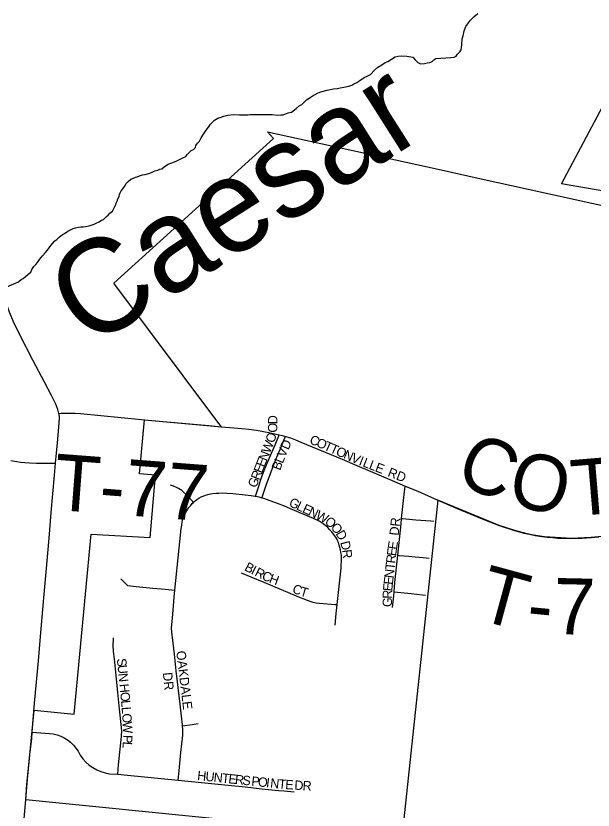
# Model space of a CAD drawing. Extents: x -49 to -8.2, y 9.4 to 23.5.
# Drawn here: x -13.0767 to -12.785, y 12.3943 to 12.7958 of the extents above; entities that cross this region are included whole.
import ezdxf

# ---------------------------------------------------------------- set-up
doc = ezdxf.new("R2010")
doc.units = 0
for name, color, linetype in [('GM_X_City_Street', 7, 'Continuous'), ('GM_X_City_Street_Text', 7, 'Continuous'), ('GM_X_Corporation', 7, 'Continuous'), ('GM_X_County_Road', 7, 'Continuous'), ('GM_X_Major_River', 7, 'Continuous'), ('GM_X_Major_River_Text', 7, 'Continuous'), ('GM_X_Township_Road', 7, 'Continuous'), ('GM_X_Township_Road_Text', 7, 'Continuous')]:
    doc.layers.add(name, color=color, linetype=linetype)

msp = doc.modelspace()

# ---------------------------------------------------------------- linework, layer by layer
at = {"layer": 'GM_X_City_Street'}
for points in [[(-12.97274, 12.5881), (-12.96252, 12.58727), (-12.95901, 12.58691), (-12.95506, 12.58635), (-12.94895, 12.58527)], [(-12.95559, 12.55305), (-12.95542, 12.55359), (-12.95396, 12.55808), (-12.95285, 12.56152), (-12.95163, 12.56508), (-12.95004, 12.56881), (-12.94755, 12.57472), (-12.94574, 12.57899), (-12.94382, 12.58351), (-12.9436, 12.58404)], [(-12.95239, 12.55219), (-12.95228, 12.55251), (-12.95023, 12.55862), (-12.94708, 12.56725), (-12.94544, 12.57128), (-12.9432, 12.57668), (-12.94078, 12.58246), (-12.94048, 12.58318)], [(-12.94895, 12.58527), (-12.94889, 12.58526), (-12.9436, 12.58404)], [(-12.9436, 12.58404), (-12.9422, 12.58366), (-12.94048, 12.58318)], [(-12.94048, 12.58318), (-12.93797, 12.58243), (-12.93546, 12.58144), (-12.93266, 12.58038), (-12.91187, 12.57174), (-12.90433, 12.56844), (-12.88654, 12.56089), (-12.88, 12.55815)], [(-12.98699, 12.54988), (-12.98754, 12.55045), (-12.98961, 12.5528), (-12.99052, 12.55375), (-12.99193, 12.55506), (-12.9928, 12.5558), (-12.99362, 12.55639), (-12.99453, 12.55692), (-12.99552, 12.55738), (-12.99714, 12.55809), (-12.99855, 12.55851)], [(-12.98699, 12.54988), (-12.98609, 12.55071), (-12.98522, 12.55136), (-12.9843, 12.55195), (-12.98312, 12.5526), (-12.98209, 12.55305), (-12.9809, 12.55349), (-12.97973, 12.55389), (-12.97843, 12.55421), (-12.9773, 12.55441), (-12.97558, 12.55457), (-12.97419, 12.55461), (-12.97236, 12.55463), (-12.97011, 12.55449), (-12.96708, 12.55429), (-12.96084, 12.55373), (-12.95786, 12.55343), (-12.9558, 12.5531), (-12.95559, 12.55305)], [(-12.88176, 12.54175), (-12.88047, 12.55381), (-12.88, 12.55815)], [(-12.88, 12.55815), (-12.8736, 12.55547), (-12.86349, 12.55103)], [(-12.95559, 12.55305), (-12.95396, 12.55267), (-12.95239, 12.55219)], [(-12.91434, 12.49817), (-12.91239, 12.5166), (-12.91228, 12.51809), (-12.91219, 12.51999), (-12.91216, 12.5216), (-12.91221, 12.52312), (-12.91243, 12.52449), (-12.91267, 12.52584), (-12.91295, 12.52705), (-12.91328, 12.52829), (-12.91374, 12.52961), (-12.91417, 12.53065), (-12.91475, 12.53171), (-12.91545, 12.5329), (-12.9162, 12.53388), (-12.91706, 12.53504), (-12.91797, 12.53604), (-12.91904, 12.53714), (-12.91999, 12.53796), (-12.92141, 12.53902), (-12.92239, 12.53967), (-12.92351, 12.54035), (-12.92632, 12.5417), (-12.93672, 12.54613), (-12.94095, 12.54789), (-12.94451, 12.5493), (-12.94957, 12.55121), (-12.95143, 12.55191), (-12.95239, 12.55219)], [(-12.99642, 12.50546), (-12.99413, 12.52681), (-12.99318, 12.53663), (-12.99293, 12.53835), (-12.99266, 12.54001), (-12.9923, 12.54132), (-12.99196, 12.5424), (-12.99152, 12.54342), (-12.99092, 12.54466), (-12.99016, 12.54592), (-12.98926, 12.5473), (-12.98855, 12.54819), (-12.98769, 12.54923), (-12.98699, 12.54988)], [(-12.88371, 12.52311), (-12.88338, 12.52638), (-12.88206, 12.53902), (-12.88176, 12.54175)], [(-12.88176, 12.54175), (-12.88138, 12.54171), (-12.87457, 12.54112), (-12.86702, 12.54047), (-12.86546, 12.54034)], [(-12.88559, 12.50461), (-12.88513, 12.50942), (-12.88371, 12.52311)], [(-12.88371, 12.52311), (-12.88312, 12.52306), (-12.87806, 12.52263), (-12.87485, 12.52236), (-12.87091, 12.52203), (-12.86782, 12.52172)], [(-12.96291, 12.51431), (-12.9579, 12.51226), (-12.95139, 12.50959), (-12.93392, 12.50211), (-12.92958, 12.5004), (-12.92817, 12.49992), (-12.92657, 12.49949), (-12.92496, 12.49912), (-12.92322, 12.49892), (-12.91535, 12.49826), (-12.91434, 12.49817)], [(-13.02376, 12.51123), (-13.02029, 12.5078), (-13.01599, 12.50739), (-13.0075, 12.50655), (-13.00129, 12.50594), (-12.99642, 12.50546)], [(-12.99253, 12.43697), (-12.99258, 12.43748), (-12.99303, 12.44181), (-12.99371, 12.44783), (-12.99468, 12.4563), (-12.99565, 12.46476), (-12.99662, 12.47323), (-12.99788, 12.48424), (-12.998, 12.48639), (-12.99793, 12.48802), (-12.99746, 12.49342), (-12.99673, 12.50188), (-12.99642, 12.50546)], [(-12.88636, 12.49677), (-12.88577, 12.50263), (-12.88559, 12.50461)], [(-12.88559, 12.50461), (-12.88216, 12.50427), (-12.87696, 12.50376), (-12.87126, 12.50321), (-12.86971, 12.50301)], [(-12.91543, 12.48783), (-12.91482, 12.49364), (-12.91434, 12.49817)], [(-13.02526, 12.41248), (-13.02479, 12.4172), (-13.02336, 12.43159), (-13.02329, 12.43223), (-13.02319, 12.43413), (-13.0233, 12.43603), (-13.02428, 12.44535), (-13.02517, 12.45385), (-13.02606, 12.46233), (-13.02696, 12.4708), (-13.02734, 12.47447), (-13.02744, 12.47558), (-13.02747, 12.4767), (-13.02747, 12.47687), (-13.02731, 12.48148)], [(-12.99253, 12.43697), (-12.98766, 12.43766), (-12.98464, 12.43808)], [(-12.99469, 12.4094), (-12.99421, 12.41411), (-12.99327, 12.42345), (-12.9924, 12.43214), (-12.99233, 12.43315), (-12.99238, 12.43507), (-12.99253, 12.43697)], [(-13.06841, 12.43375), (-13.05978, 12.4331), (-13.05783, 12.43284), (-13.05592, 12.43237), (-13.05406, 12.4317), (-13.0523, 12.43084), (-13.05063, 12.4298), (-13.04908, 12.42859), (-13.04767, 12.42721), (-13.04641, 12.4257), (-13.04532, 12.42406), (-13.0442, 12.42211), (-13.04287, 12.42029), (-13.04136, 12.41862), (-13.03968, 12.41712), (-13.03785, 12.41581), (-13.03589, 12.41469), (-13.03382, 12.4138), (-13.03167, 12.41313), (-13.02946, 12.41269), (-13.02526, 12.41248)], [(-13.02526, 12.41248), (-13.02024, 12.41197), (-13.01176, 12.41112), (-13.00328, 12.41027), (-12.99469, 12.4094)], [(-12.99469, 12.4094), (-12.98632, 12.40856), (-12.97784, 12.40771), (-12.96936, 12.40686), (-12.96088, 12.406), (-12.9524, 12.40515), (-12.94392, 12.4043), (-12.94117, 12.40402), (-12.93608, 12.40362)]]:
    msp.add_lwpolyline(points, dxfattribs=at)
at = {"layer": 'GM_X_Corporation'}
for points in [[(-12.76601, 12.70482), (-12.80102, 12.71097), (-12.75625, 12.79487)], [(-12.76921, 12.53366), (-12.78589, 12.53204), (-12.79597, 12.53164), (-12.80954, 12.5325), (-12.8151, 12.53335), (-12.81833, 12.53403), (-12.82452, 12.53564), (-12.83239, 12.53822), (-12.86349, 12.55103), (-12.88166, 12.38043), (-13.07177, 12.39958), (-13.07091, 12.4099), (-13.06751, 12.44485), (-13.04727, 12.44289), (-13.03864, 12.53387), (-13.00887, 12.53208), (-13.00608, 12.56359), (-13.0143, 12.56435), (-13.01174, 12.59163), (-12.97274, 12.5881), (-12.97457, 12.59047), (-13.02714, 12.66076), (-12.94651, 12.73377), (-12.94953, 12.73718), (-12.86329, 12.71825), (-12.84163, 12.71349), (-12.77036, 12.69783)]]:
    msp.add_lwpolyline(points, dxfattribs=at)
at = {"layer": 'GM_X_County_Road'}
for points in [[(-13.05498, 12.59486), (-13.05546, 12.5968), (-13.05648, 12.59948), (-13.05877, 12.60395), (-13.06219, 12.61058), (-13.06814, 12.62184), (-13.07473, 12.63452), (-13.07795, 12.64121), (-13.08001, 12.64604), (-13.08199, 12.65156), (-13.08392, 12.65809), (-13.08535, 12.66411), (-13.08638, 12.66989), (-13.08717, 12.67635), (-13.08761, 12.68252), (-13.08766, 12.68839), (-13.08727, 12.6955), (-13.08722, 12.69591)], [(-13.05667, 12.56972), (-13.05623, 12.57468), (-13.05576, 12.57997), (-13.05485, 12.58989), (-13.05473, 12.59274), (-13.05492, 12.59464), (-13.05498, 12.59486)], [(-13.06841, 12.43375), (-13.06724, 12.44845), (-13.06531, 12.4698), (-13.06442, 12.48001), (-13.06251, 12.50168), (-13.06122, 12.51653), (-13.05974, 12.53386), (-13.05883, 12.54469), (-13.05722, 12.56358), (-13.05667, 12.56972)], [(-13.07177, 12.39958), (-13.07117, 12.40726), (-13.07036, 12.41558), (-13.06959, 12.42236), (-13.06871, 12.43037), (-13.06841, 12.43375)], [(-13.07408, 12.37358), (-13.07276, 12.38803), (-13.07177, 12.39958)]]:
    msp.add_lwpolyline(points, dxfattribs=at)
at = {"layer": 'GM_X_Major_River'}
for points in [[(-12.95851, 12.74599), (-12.95737, 12.74598), (-12.95358, 12.74594), (-12.95035, 12.74591), (-12.94713, 12.74587), (-12.94466, 12.74566), (-12.94276, 12.74583), (-12.94162, 12.74582), (-12.93915, 12.74674), (-12.93744, 12.7471), (-12.93514, 12.74898), (-12.93361, 12.75029), (-12.93227, 12.75104), (-12.93093, 12.75235), (-12.92978, 12.75329), (-12.92844, 12.75423), (-12.92653, 12.75554), (-12.92539, 12.7561), (-12.92424, 12.75665), (-12.92253, 12.75739), (-12.91948, 12.75831), (-12.91625, 12.75885), (-12.91416, 12.75902), (-12.91283, 12.75938), (-12.91093, 12.75974), (-12.90922, 12.76011), (-12.90788, 12.76047), (-12.90693, 12.76084), (-12.90598, 12.7614), (-12.90445, 12.76215), (-12.90292, 12.76308), (-12.90063, 12.76457), (-12.89891, 12.76551), (-12.89758, 12.76625), (-12.89547, 12.76832), (-12.89374, 12.76982), (-12.89183, 12.77113), (-12.89011, 12.77225), (-12.88878, 12.77281), (-12.88687, 12.77393), (-12.88496, 12.77505), (-12.88344, 12.77541), (-12.88173, 12.77558), (-12.87908, 12.77537), (-12.87604, 12.77495), (-12.87492, 12.77361), (-12.87361, 12.77227), (-12.87229, 12.7715), (-12.8702, 12.77167), (-12.86886, 12.77203), (-12.86753, 12.77221), (-12.86639, 12.77277), (-12.86543, 12.77352), (-12.86448, 12.77427), (-12.85688, 12.77476), (-12.85517, 12.77493), (-12.85422, 12.77549), (-12.85345, 12.77643), (-12.8523, 12.77756), (-12.85172, 12.77869), (-12.85131, 12.78116), (-12.85109, 12.78419), (-12.85069, 12.78571), (-12.8501, 12.78817), (-12.84932, 12.79044), (-12.84855, 12.79157), (-12.84701, 12.79365), (-12.84509, 12.79552), (-12.84318, 12.79702)], [(-13.09209, 12.65425), (-13.07534, 12.66137), (-13.074, 12.66249), (-13.07304, 12.66305), (-13.07189, 12.66399), (-13.07055, 12.6653), (-13.06921, 12.66624), (-13.06863, 12.66756), (-13.06767, 12.66907), (-13.06671, 12.6702), (-13.06575, 12.67114), (-13.06478, 12.67265), (-13.06401, 12.67359), (-13.06324, 12.67453), (-13.0619, 12.67604), (-13.06075, 12.67736), (-13.05998, 12.67849), (-13.05901, 12.67981), (-13.05805, 12.68094), (-13.05709, 12.68207), (-13.05595, 12.68281), (-13.0548, 12.68394), (-13.05308, 12.68525), (-13.05212, 12.68581), (-13.0504, 12.68693), (-13.04945, 12.68749), (-13.04773, 12.68824), (-13.04659, 12.6886), (-13.04526, 12.68897), (-13.04393, 12.68915), (-13.04279, 12.68913), (-13.04146, 12.68931), (-13.03975, 12.68967), (-13.03708, 12.69059), (-13.03613, 12.69096), (-13.0346, 12.69171), (-13.03346, 12.69246), (-13.0325, 12.69283), (-13.03097, 12.69433), (-13.03001, 12.69508), (-13.02924, 12.69602), (-13.0279, 12.69715), (-13.02693, 12.69903), (-13.02635, 12.70017), (-13.02596, 12.70111), (-13.02557, 12.70206), (-13.02518, 12.70339), (-13.0246, 12.70452), (-13.0244, 12.70547), (-13.02401, 12.70641), (-13.02343, 12.70735), (-13.02266, 12.7083), (-13.02189, 12.70962), (-13.02093, 12.71113), (-13.01997, 12.71207), (-13.01863, 12.71319), (-13.01729, 12.71375), (-13.01634, 12.71431), (-13.01539, 12.71449), (-13.01425, 12.71486), (-13.01272, 12.71541), (-13.01139, 12.71559), (-13.00949, 12.71614), (-13.00815, 12.71669), (-13.00644, 12.71743), (-13.00492, 12.7178), (-13.00396, 12.71836), (-13.00301, 12.71854), (-13.00167, 12.71966), (-12.99976, 12.72078), (-12.99786, 12.72152), (-12.99652, 12.72208), (-12.99538, 12.72245), (-12.99233, 12.72412), (-12.9908, 12.72468), (-12.99022, 12.72581), (-12.98812, 12.72769), (-12.98697, 12.72825), (-12.98601, 12.72919), (-12.98581, 12.73032), (-12.98485, 12.73145), (-12.98389, 12.73239), (-12.98311, 12.73409), (-12.98196, 12.73598), (-12.98061, 12.73806), (-12.97945, 12.73956), (-12.9783, 12.74107), (-12.97715, 12.7422), (-12.97638, 12.74314), (-12.97466, 12.74407), (-12.97295, 12.74462), (-12.97161, 12.74518), (-12.96952, 12.74554), (-12.96667, 12.74589), (-12.96364, 12.74586), (-12.96117, 12.74583), (-12.95946, 12.74581), (-12.95851, 12.74599)]]:
    msp.add_lwpolyline(points, dxfattribs=at)
at = {"layer": 'GM_X_Township_Road'}
for points in [[(-13.05498, 12.59486), (-13.05391, 12.59492), (-13.04935, 12.59504), (-13.0468, 12.59492), (-13.04412, 12.59473), (-13.01326, 12.59179), (-13.01174, 12.59163)], [(-13.01174, 12.59163), (-12.99649, 12.59029), (-12.97915, 12.58867), (-12.97274, 12.5881)], [(-13.07932, 12.57111), (-13.07627, 12.57049), (-13.07442, 12.57021), (-13.07226, 12.56997), (-13.06977, 12.56979), (-13.06635, 12.56968), (-13.05836, 12.56971), (-13.05667, 12.56972)], [(-12.86349, 12.55103), (-12.85366, 12.54684), (-12.8419, 12.54197), (-12.83239, 12.53822), (-12.82475, 12.5357), (-12.82227, 12.53499), (-12.81998, 12.53438), (-12.81717, 12.53376), (-12.81424, 12.53318), (-12.81096, 12.53269), (-12.80812, 12.5323), (-12.80538, 12.53204), (-12.80289, 12.53184), (-12.7964, 12.53163), (-12.79052, 12.53176), (-12.78589, 12.53204), (-12.78218, 12.53239)]]:
    msp.add_lwpolyline(points, dxfattribs=at)

# ---------------------------------------------------------------- texts
at = {"layer": 'GM_X_City_Street_Text'}
for s, height, rotation, p in [('D', 0.00473, 90.0154, (-12.94455, 12.58937)), ('O', 0.00473, 88.6303, (-12.94465, 12.58508)), ('O', 0.00473, 70.8734, (-12.9463, 12.57957)), ('C', 0.00473, 336.2274, (-12.92872, 12.57988)), ('W', 0.00473, 68.2829, (-12.94839, 12.57432)), ('D', 0.00473, 65.86, (-12.93902, 12.57608)), ('O', 0.00473, 336.2217, (-12.92529, 12.57837)), ('T', 0.00473, 336.2572, (-12.92147, 12.57669)), ('T', 0.00473, 336.2345, (-12.91842, 12.57535)), ('N', 0.00473, 68.303, (-12.94993, 12.57045)), ('V', 0.00473, 66.7899, (-12.94065, 12.57226)), ('O', 0.00473, 336.2288, (-12.91537, 12.574)), ('N', 0.00473, 336.2217, (-12.91156, 12.57232)), ('V', 0.00473, 336.7284, (-12.9077, 12.57063)), ('E', 0.00473, 68.2798, (-12.95116, 12.56735)), ('B', 0.00473, 69.299, (-12.9432, 12.56571)), ('L', 0.00473, 68.0819, (-12.94188, 12.5692)), ('I', 0.00473, 338.2562, (-12.90375, 12.56893)), ('L', 0.00473, 338.7929, (-12.90177, 12.56814)), ('L', 0.00473, 338.8263, (-12.89866, 12.56693)), ('E', 0.00473, 68.2798, (-12.95239, 12.56426)), ('E', 0.00473, 338.8488, (-12.89555, 12.56572)), ('RD', 0.004735, 338.7513, (-12.88917, 12.56323)), ('R', 0.00473, 68.2966, (-12.95378, 12.56077)), ('G', 0.00473, 68.2879, (-12.95532, 12.5569)), ('G', 0.00473, 334.9012, (-12.93912, 12.54821)), ('L', 0.00473, 334.889, (-12.93535, 12.54644)), ('E', 0.00473, 334.8787, (-12.93233, 12.54503)), ('N', 0.00473, 334.8864, (-12.92932, 12.54361)), ('W', 0.00473, 332.2242, (-12.92559, 12.54187)), ('O', 0.00473, 321.1627, (-12.921, 12.53948)), ('O', 0.00473, 312.1708, (-12.9179, 12.537)), ('DR', 0.004735, 83.9946, (-12.8833, 12.53291)), ('D', 0.00473, 299.753, (-12.91526, 12.53413)), ('D', 0.00473, 284.1317, (-12.91283, 12.52968)), ('E', 0.00473, 81.0856, (-12.8842, 12.52582)), ('E', 0.00473, 83.2071, (-12.88458, 12.52256)), ('R', 0.00473, 276.5949, (-12.91184, 12.5258)), ('R', 0.00473, 83.5016, (-12.88501, 12.51884)), ('B', 0.00473, 332.6204, (-12.96158, 12.51569)), ('T', 0.00473, 83.5103, (-12.88538, 12.51553)), ('I', 0.00473, 332.614, (-12.95825, 12.51397)), ('R', 0.00473, 332.5876, (-12.9564, 12.51301)), ('C', 0.00473, 335.9951, (-12.9528, 12.51115)), ('N', 0.00473, 83.4957, (-12.88586, 12.51139)), ('H', 0.00473, 339.357, (-12.94909, 12.50951)), ('E', 0.00473, 83.5934, (-12.88623, 12.50808)), ('C', 0.00473, 337.5987, (-12.93743, 12.50445)), ('T', 0.00473, 343.0639, (-12.9335, 12.50286)), ('E', 0.00473, 84.6646, (-12.88654, 12.50478)), ('R', 0.00473, 88.5673, (-12.88663, 12.50112)), ('G', 0.00473, 89.8688, (-12.88663, 12.49698)), ('OAKDALE', 0.004735, 276.8137, (-12.99569, 12.47458)), ('S', 0.00473, 275.61, (-13.02569, 12.47082)), ('U', 0.00473, 275.604, (-13.02536, 12.4675)), ('N', 0.00473, 275.6198, (-13.02496, 12.46336)), ('DR', 0.004735, 275.7074, (-13.00246, 12.46377)), ('H', 0.00473, 275.604, (-13.02442, 12.45797)), ('O', 0.00473, 275.6072, (-13.02402, 12.45382)), ('L', 0.00473, 275.4442, (-13.02361, 12.44968)), ('L', 0.00473, 274.2667, (-13.0233, 12.44638)), ('O', 0.00473, 273.455, (-13.02305, 12.44308)), ('W', 0.00473, 273.3477, (-13.0228, 12.43892)), ('P', 0.00473, 267.622, (-13.02246, 12.43239)), ('L', 0.00473, 264.7734, (-13.02259, 12.42912)), ('H', 0.00473, 354.0871, (-12.98524, 12.40954)), ('U', 0.00473, 354.0786, (-12.98109, 12.40911)), ('N', 0.00473, 354.0786, (-12.97695, 12.40868)), ('T', 0.00473, 354.0611, (-12.9728, 12.40825)), ('E', 0.00473, 354.0846, (-12.96949, 12.40791)), ('R', 0.00473, 354.0889, (-12.96617, 12.40756)), ('S', 0.00473, 354.0882, (-12.96244, 12.40718)), ('P', 0.00473, 354.0846, (-12.95788, 12.4067)), ('O', 0.00473, 354.0906, (-12.95457, 12.40636)), ('I', 0.00473, 354.0894, (-12.95042, 12.40593)), ('N', 0.00473, 354.0871, (-12.94835, 12.40572)), ('T', 0.00473, 354.6443, (-12.94416, 12.40528)), ('E', 0.00473, 356.2163, (-12.9407, 12.40496)), ('D', 0.00473, 356.6265, (-12.93608, 12.40466)), ('R', 0.00473, 356.629, (-12.93192, 12.40442))]:
    msp.add_text(s, height=height, rotation=rotation, dxfattribs=at).set_placement(p)
at = {"layer": 'GM_X_Major_River_Text'}
msp.add_text('Caesar', height=0.047346, rotation=32.3835, dxfattribs=at).set_placement((-13.04024, 12.62689))
at = {"layer": 'GM_X_Township_Road_Text'}
for s, height, rotation, p in [('C', 0.02841, 336.2182, (-12.85583, 12.56058)), ('T-77', 0.028409, 355.6023, (-13.05833, 12.54622)), ('O', 0.02841, 346.4796, (-12.82922, 12.54939)), ('T', 0.02841, 4.8052, (-12.79506, 12.5428)), ('T', 0.02841, 344.7881, (-12.84473, 12.49105)), ('7', 0.02841, 358.7724, (-12.80527, 12.48329)), ('-', 0.02841, 354.4699, (-12.81916, 12.48454))]:
    msp.add_text(s, height=height, rotation=rotation, dxfattribs=at).set_placement(p)

doc.saveas('drawing.dxf')
